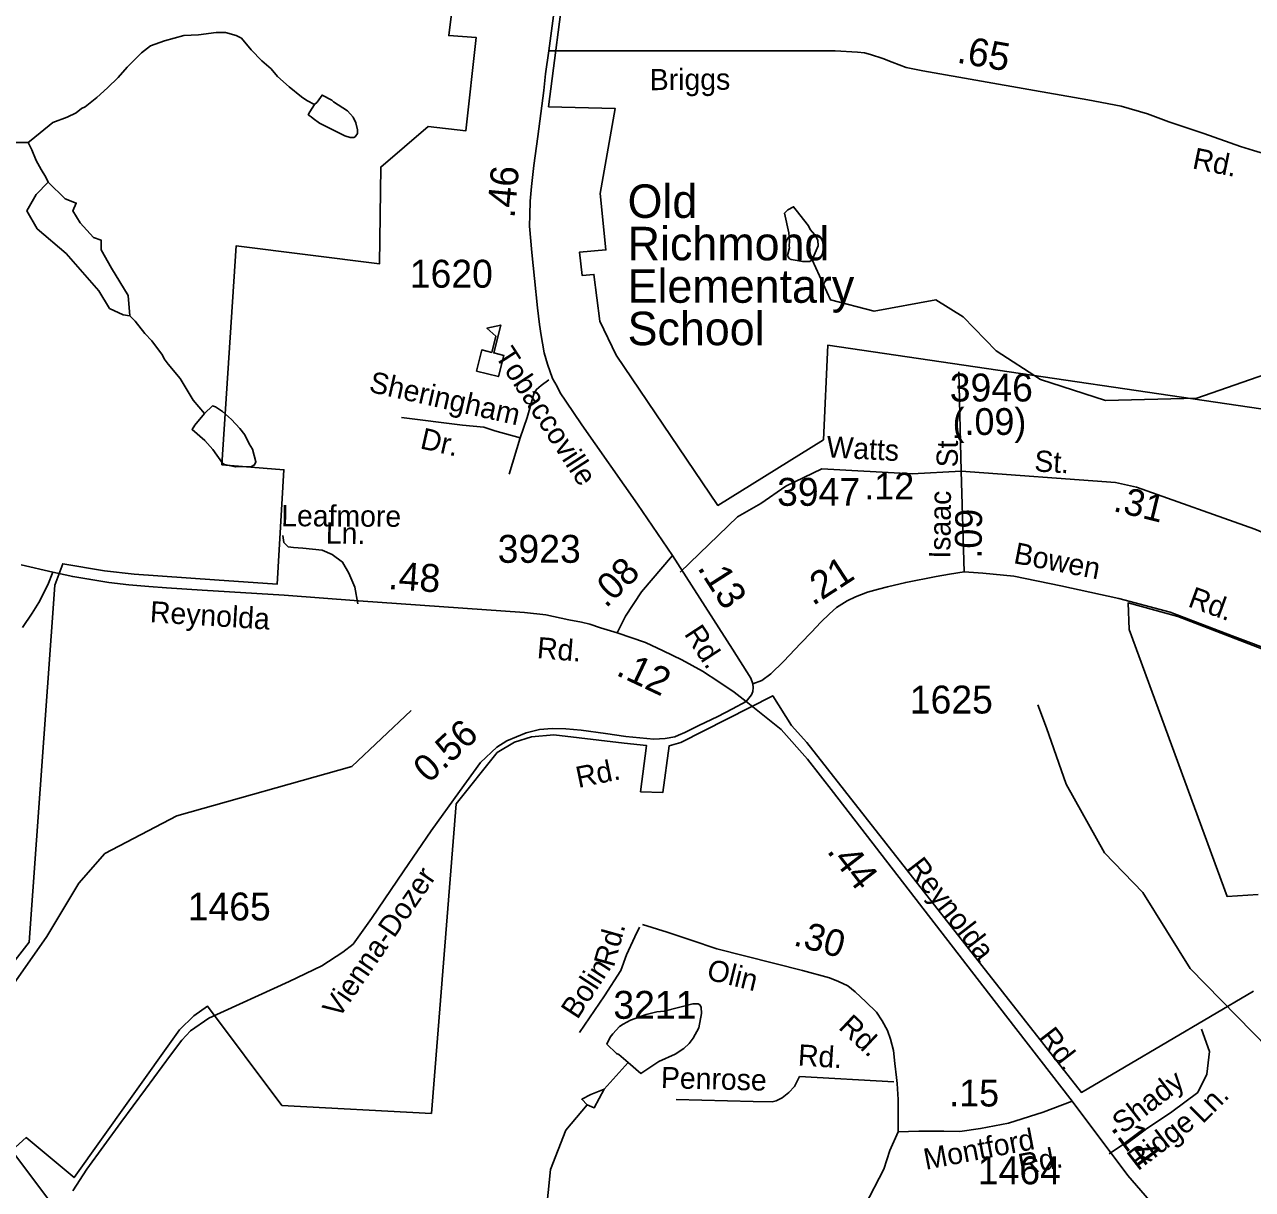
# Model space of a CAD drawing. Extents: x 1547597 to 1699558, y 810033 to 920809.
# Drawn here: x 1588063 to 1593559, y 892590 to 897806 of the extents above; entities that cross this region are included whole.
import ezdxf

# ---------------------------------------------------------------- set-up
doc = ezdxf.new("R2010")
doc.units = 0
for name, color, linetype in [('Exist Boundary Political City Limit New', 7, 'Continuous'), ('Exist Boundary Political City Limit New Hole', 7, 'Continuous'), ('Exist Cultural Educational Facility High CELL', 7, 'Continuous'), ('Exist Cultural Educational Facility High Label', 7, 'Continuous'), ('Exist Hydrographic Creek Single Shore', 7, 'Continuous'), ('Exist Hydrographic Misc Water Feature', 7, 'Continuous'), ('Exist Road Non-System Type 51', 7, 'Continuous'), ('Exist Road Non-System Type 51 Label', 7, 'Continuous'), ('Exist Road Primary NC Attributed', 7, 'Continuous'), ('Exist Road Primary NC Label', 7, 'Continuous'), ('Exist Road Primary NC Service Mileage Hundredths English Label', 7, 'Continuous'), ('Exist Road Secondary Mileage Hundredths English Label', 7, 'Continuous'), ('Exist Road Secondary Type 51 Attributed', 7, 'Continuous'), ('Exist Road Secondary Type 51 Label', 7, 'Continuous'), ('Exist Road Secondary Type 51 Number Label', 7, 'Continuous'), ('Map Preparation Boundary City Limit Buffer Line', 7, 'Continuous')]:
    doc.layers.add(name, color=color, linetype=linetype)

msp = doc.modelspace()

# ---------------------------------------------------------------- linework, layer by layer
at = {"layer": 'Exist Boundary Political City Limit New'}
for points in [[(1589870, 897349.5), (1590039, 897330.6), (1590084.5, 897748), (1589962, 897756.5), (1590045, 898424.3), (1589906, 898404.2), (1589787.5, 898440), (1589827.5, 898768.2), (1589824.3, 899087.5), (1590277.9, 899096.7), (1590291.6, 901167.2)], [(1588946.5, 895834.5), (1589010.6, 896815.6), (1589652.5, 896735), (1589657.5, 897167.9), (1589870, 897349.5)], [(1587711.7, 893220.5), (1588083.5, 893696.9), (1588199, 895296.5), (1588234.5, 895392), (1588420.5, 895360.6), (1588554.5, 895344.6), (1588913, 895319.1), (1589193.5, 895300), (1589224.5, 895812.5), (1588946.5, 895834.5)], [(1593717.7, 894965.9), (1593224.7, 895155.8), (1593002.5, 895216.5), (1593007, 895097), (1593445.3, 893902.4), (1593584.4, 893911.3)], [(1593563.1, 893478.5), (1592793.1, 893024.6), (1591563.8, 894591.8), (1591495.7, 894667.9), (1591411.6, 894800.9), (1590999.8, 894591.3), (1590948.2, 894575.9), (1590920, 894368), (1590820.2, 894371), (1590846.8, 894578.8), (1590747.5, 894588.9), (1590432.5, 894625.1), (1590332.6, 894617.2), (1590256.2, 894592.5), (1590178.6, 894546.6), (1589995.4, 894316.4), (1589884.5, 892930.5), (1589215, 892967), (1588881.7, 893411.2), (1588821.2, 893367.8), (1588756.4, 893304.7), (1588530.3, 892987.6), (1588285, 892643.6), (1588070.2, 892822.4), (1588007.2, 892765.1), (1588184.3, 892528.1)]]:
    msp.add_lwpolyline(points, dxfattribs=at)
at = {"layer": 'Exist Boundary Political City Limit New Hole'}
msp.add_lwpolyline([(1594053.5, 896018.5), (1591657.9, 896370.3), (1591638.3, 895946.7), (1591166.8, 895653.2), (1590710.9, 896325.5), (1590638, 896478.5), (1590611.5, 896687.5), (1590559.6, 896681.7), (1590546.7, 896786.3), (1590665.2, 896797.1), (1590639.5, 897049.7), (1590706.2, 897430.5), (1590408.7, 897438), (1590483.7, 898027.5)], dxfattribs=at)
at = {"layer": 'Exist Cultural Educational Facility High CELL'}
msp.add_lwpolyline([(1590085.8, 896254.4), (1590109.4, 896349.4), (1590154.1, 896338.3), (1590172.2, 896411.1), (1590132.4, 896446), (1590194.4, 896460.7), (1590163.4, 896336), (1590208.1, 896324.9), (1590184.4, 896229.8)], close=True, dxfattribs=at)
at = {"layer": 'Exist Hydrographic Creek Single Shore'}
for points in [[(1587831.6, 893250.9), (1588163.6, 893723.4), (1588305.9, 893961.8), (1588423.1, 894093.8), (1588744.6, 894263.6), (1589528.1, 894483.5), (1589793.7, 894734.2)], [(1588045.5, 889031.4), (1588242.9, 889082.2), (1588449.3, 889135.1), (1588583.6, 889329), (1588829.6, 889603.1), (1589124.5, 889856.4), (1589159.6, 889980.5), (1589312.6, 890161.2), (1589554.5, 890724.3), (1589672.5, 890866.3), (1589992.5, 891043.7), (1590203.6, 891259.3), (1590443.5, 891664.8), (1590495.6, 891844.3), (1590499.6, 892097), (1590396.6, 892473.3), (1590416.6, 892679.7), (1590485.6, 892855.6), (1590580.8, 892969.3), (1590612.4, 892955.3), (1590658.1, 893039.7), (1590764.7, 893158.1)]]:
    msp.add_lwpolyline(points, dxfattribs=at)
at = {"layer": 'Exist Hydrographic Misc Water Feature'}
for points in [[(1588079, 897277.9), (1588093.1, 897288.2), (1588189.4, 897368), (1588253.7, 897391.3), (1588294, 897410.8), (1588318.2, 897430.4), (1588334.3, 897438.2), (1588386.8, 897479.5), (1588435.3, 897522.9), (1588481.9, 897568.3), (1588522.4, 897615.8), (1588587.2, 897679), (1588627.6, 897710.4), (1588689.9, 897733.6), (1588776.1, 897756.5), (1588842.2, 897759.6), (1588920.3, 897770.6), (1588962.3, 897770.1), (1589010.2, 897757.5), (1589034, 897745.2), (1589077.4, 897692.6), (1589124.8, 897644), (1589166.4, 897607.5), (1589196, 897573), (1589247.4, 897526.4), (1589302.8, 897481.7), (1589326.7, 897465.4), (1589360.5, 897448)], [(1589360.5, 897448), (1589340, 897415.3), (1589333.2, 897401.8), (1589345.8, 897393.1), (1589355.7, 897385), (1589383.4, 897364.7), (1589496.8, 897307.2), (1589520.7, 897300.9), (1589536.7, 897300.7), (1589542.7, 897302.6), (1589552.9, 897318.5), (1589553.1, 897334.5), (1589545.5, 897366.6), (1589533.8, 897390.8), (1589508.1, 897419.1), (1589446.6, 897459.9), (1589438.7, 897468), (1589395.1, 897490.5), (1589372.5, 897458.8), (1589360.5, 897448)], [(1587383.8, 897047), (1587513.2, 897076.9), (1587673, 897165.5), (1587906.2, 897236.8), (1587996.9, 897277.9), (1588079, 897277.9)], [(1588079, 897277.9), (1588096.3, 897245.5), (1588115.7, 897197.9), (1588137.3, 897156.9), (1588158.9, 897122.3), (1588169.7, 897100.7)], [(1588169.7, 897100.7), (1588115.3, 897045.3), (1588074.3, 896971.8), (1588119.7, 896891.8), (1588249.2, 896781.6), (1588396.1, 896613), (1588443.6, 896535.1), (1588504.1, 896507), (1588534.1, 896501.9)], [(1588169.7, 897100.7), (1588244.9, 897025.8), (1588294.6, 897006.3), (1588279.5, 896971.8), (1588311.9, 896917.7), (1588372.3, 896852.9), (1588406.9, 896839.9), (1588406.9, 896796.7), (1588452.3, 896714.5), (1588527.8, 896593.5), (1588534.1, 896501.9)], [(1591588.5, 896752.2), (1591578.1, 896744.4), (1591546.1, 896744.8), (1591494.2, 896753.5), (1591486.2, 896757.6), (1591480.3, 896765.7), (1591478.4, 896771.7), (1591486.8, 896805.5), (1591484.9, 896813.6), (1591487.1, 896837.5), (1591483.7, 896873.6), (1591464.7, 896961.9), (1591478.8, 896975.7), (1591505.2, 896990.2), (1591516.9, 896975.2), (1591572, 896904.5), (1591579.8, 896888.4), (1591599.5, 896864.1), (1591613.2, 896840), (1591614.9, 896815.9), (1591588.5, 896752.2)], [(1594388.8, 896384.2), (1594305.6, 896385.9), (1593854.6, 896322.8), (1593309.5, 896133.6), (1592900.6, 896122.2), (1592610.6, 896216.7), (1592411.6, 896345.6), (1592264.3, 896497.2), (1592141.8, 896573.2), (1591865.1, 896522.5), (1591670.7, 896573.1), (1591588.5, 896752.2)], [(1588534.1, 896501.9), (1588558.7, 896477.3), (1588602, 896422.7), (1588633.6, 896390.3), (1588680.8, 896325.7), (1588688.6, 896309.6), (1588706.3, 896285.4), (1588759.5, 896220.7), (1588818.4, 896123.9), (1588869, 896064.7)], [(1588869, 896064.7), (1588904.1, 896098.8), (1588918, 896094.6), (1588949.8, 896074.2), (1588989.4, 896037.7), (1589026.8, 895997.2), (1589048.6, 895968.9), (1589068, 895928.7), (1589083.7, 895904.5), (1589099.1, 895848.4), (1589093, 895834.4), (1589078.8, 895826.6), (1589006.8, 895825.5), (1588958.9, 895836.2), (1588949, 895842.2), (1588905.7, 895902.8), (1588870.2, 895943.3), (1588813.4, 895992.6), (1588825, 896011.9), (1588869, 896064.7)], [(1594352.6, 892947.8), (1594097.6, 892976), (1593831.6, 893073.3), (1593699.5, 893151.4), (1593280.6, 893580.2), (1593068.6, 893919.3), (1592896.6, 894096.8), (1592725.6, 894405.5), (1592637.6, 894656.9), (1592597.6, 894759.4)], [(1590722.8, 893194), (1590713.1, 893199.5), (1590670, 893241.4), (1590683.9, 893271.9), (1590696.2, 893287.8), (1590726.5, 893319.3), (1590742.7, 893331.1), (1590774.9, 893348.7), (1590845.2, 893373.8), (1590893.3, 893385.2), (1590925.4, 893388.8), (1591053.8, 893421.2), (1591077.8, 893420.8), (1591085.7, 893416.7), (1591091.6, 893406.6), (1591093.2, 893378.6), (1591080.5, 893314.7), (1591055.9, 893267.1), (1591037.7, 893243.4), (1591013.4, 893221.6), (1590975, 893196.1), (1590902.6, 893163.1), (1590822.1, 893110.1), (1590764.7, 893158.1), (1590722.8, 893194)], [(1590658.1, 893039.7), (1590597.2, 893016.2), (1590557.3, 892994), (1590580.8, 892969.3)]]:
    msp.add_lwpolyline(points, dxfattribs=at)
at = {"layer": 'Exist Road Non-System Type 51'}
msp.add_line((1591953.6, 893071.5), (1591531.3, 893095.6), dxfattribs=at)
for points in [[(1590409.4, 896215.6), (1590375.8, 896190.4), (1590354, 896172), (1590344, 896156.9), (1590338.9, 896136.7), (1590312.1, 896046.1), (1590281.9, 895955.5)], [(1590281.9, 895955.5), (1590167.9, 895987.4), (1590118.7, 896002.7), (1590023.1, 896012.8), (1589750.3, 896046.1)], [(1590281.9, 895955.5), (1590231.6, 895792.7)], [(1591631.6, 895816.8), (1591471.1, 895739.1), (1591358.2, 895661.1), (1591253.5, 895601.9), (1590997.2, 895354.1)], [(1589555.6, 895212.3), (1589541.8, 895286.7), (1589514.1, 895348.9), (1589486.5, 895399), (1589439.8, 895433.6), (1589394.9, 895452.6), (1589308.6, 895461.2), (1589267.1, 895464.7), (1589242.9, 895468.1), (1589223.9, 895487.1), (1589218.8, 895518.3)], [(1590815.9, 893764.4), (1590794.9, 893721.9), (1590757.8, 893640.4), (1590732.6, 893570.6), (1590659.1, 893457.6), (1590546.7, 893293.2)], [(1593330, 893308.5), (1593366.3, 893208.6), (1593355, 893106.5), (1593314.1, 893024.8), (1593198.5, 892938.6), (1592917.6, 892749.7)], [(1591531.3, 893095.6), (1591508.8, 893051.9), (1591484.3, 893024.3), (1591454, 893000.7), (1591427.7, 892987.1), (1591409.8, 892983.4), (1591323.8, 892984.6), (1590979.7, 892993.5)]]:
    msp.add_lwpolyline(points, dxfattribs=at)
at = {"layer": 'Exist Road Primary NC Attributed'}
for points in [[(1588048.1, 895387.3), (1588190.3, 895353.4)], [(1588190.3, 895353.4), (1588278.8, 895334.5), (1588351.2, 895323.1), (1588441.2, 895307.4), (1588529.7, 895297.4), (1588619.7, 895289.5), (1588698.3, 895283.8), (1588858.7, 895273.1), (1589225.8, 895250.9), (1589558.6, 895225.2), (1590300.6, 895173.6), (1590396, 895162.4), (1590498.6, 895140.8), (1590555.6, 895130.6), (1590593.5, 895121.3), (1590641.2, 895105.4), (1590715.6, 895082.8)], [(1590715.6, 895082.8), (1590841.8, 895038.7), (1590921.3, 895001.3), (1591005.4, 894962.3), (1591097, 894911), (1591170.3, 894863.8), (1591239.1, 894817.1), (1591292.9, 894775.6)], [(1591292.9, 894775.6), (1591450, 894649.6), (1591566.8, 894516.2), (1591684.3, 894367.8), (1592454, 893370.6), (1592752.3, 892986.4)], [(1592752.3, 892986.4), (1593000.5, 892653.3), (1593097.3, 892541.1), (1593193.5, 892414)]]:
    msp.add_lwpolyline(points, dxfattribs=at)
at = {"layer": 'Exist Road Secondary Type 51 Attributed'}
msp.add_line((1592269.1, 895355.7), (1592255.2, 895805.9), dxfattribs=at)
for points in [[(1590409.9, 897688.2), (1590445.1, 897958.3), (1590510.2, 898485.8), (1590525.8, 898642.8)], [(1590962.8, 895428.6), (1590806.1, 895658.9), (1590557.9, 896014.4), (1590485.8, 896120.1), (1590461.2, 896157), (1590447.8, 896184.7), (1590426.8, 896221.6), (1590403.2, 896284.7), (1590389.6, 896336.5), (1590380.9, 896379.1), (1590375.3, 896413), (1590367.6, 896463.7), (1590358.6, 896537.6), (1590345.8, 896668.4), (1590334.2, 896784.9), (1590323.4, 896903.3), (1590324.2, 896953.6), (1590325.8, 897015.7), (1590331.6, 897080.8), (1590342.4, 897175.2), (1590360.1, 897304), (1590386.8, 897510.2), (1590395.5, 897584.6), (1590409.9, 897688.2)], [(1590409.9, 897688.2), (1591690.5, 897688.2), (1591790.7, 897681.8), (1591821.8, 897679.6), (1591849.7, 897671.2), (1591903.9, 897654.3), (1591945.9, 897636.9), (1592008.3, 897613.7), (1592083.5, 897598.9), (1592583, 897510.7), (1592822.1, 897468.6), (1592971.9, 897439.9), (1593089.8, 897406), (1593185.2, 897370.1), (1593341.2, 897318.8), (1593504.8, 897260.4), (1593564, 897241.9), (1593633.8, 897220.9), (1593714.1, 897203.9), (1593761.8, 897193.7)], [(1592255.2, 895805.9), (1592245.2, 896250.6)], [(1591631.6, 895816.8), (1592035.6, 895795), (1592255.2, 895805.9)], [(1592255.2, 895805.9), (1592945.8, 895755.9), (1593039.9, 895735.3), (1593568.8, 895547.1), (1593671.7, 895503), (1593742.2, 895479.5), (1593848, 895479.5)], [(1590962.8, 895428.6), (1590825.1, 895265.5), (1590753.5, 895157.2), (1590715.6, 895082.8)], [(1591322.9, 894854.1), (1591313.2, 894879.7), (1591231.6, 895009), (1590962.8, 895428.6)], [(1588190.3, 895353.4), (1588167.8, 895298.1), (1588127.8, 895218.8), (1588097.4, 895170.6), (1588054.6, 895106.9)], [(1591322.9, 894854.1), (1591363, 894868.4), (1591403.5, 894898.7), (1591459.9, 894954.1), (1591537.8, 895035.8), (1591585, 895085.1), (1591627.7, 895130.4), (1591666.3, 895168.1), (1591697.9, 895195.7), (1591745.1, 895226.5), (1591782.6, 895243.4), (1591836.4, 895264.4), (1591885.7, 895277.3), (1591924.9, 895288), (1592007, 895308), (1592143.4, 895334.7), (1592202.9, 895344.5), (1592269.1, 895355.7)], [(1592269.1, 895355.7), (1592352.6, 895349.9), (1592491.2, 895335.7), (1592700.9, 895293), (1592960.3, 895236.1), (1593191.2, 895175.7), (1593468.4, 895069), (1593678, 894990.7)], [(1591292.9, 894775.6), (1591316.5, 894804.8), (1591322.2, 894819.2), (1591323.7, 894837.7), (1591322.9, 894854.1)], [(1591292.9, 894775.6), (1591232.4, 894742.8), (1591165.5, 894708.2), (1591081.6, 894667.3), (1591018.2, 894636.6), (1590989.6, 894624.3), (1590973.1, 894617.6), (1590930, 894609.4), (1590879.5, 894606.3), (1590754.3, 894619.1), (1590664, 894632), (1590555, 894646.3), (1590485.8, 894652.5), (1590425, 894654), (1590368.1, 894649.4), (1590308.6, 894635), (1590222.1, 894599.6), (1590176.9, 894571.3), (1590103.9, 894502.3), (1590010, 894371.6), (1589883.3, 894195.4), (1589760.7, 894017), (1589615.4, 893803), (1589533.9, 893688.2), (1589487.3, 893652.7), (1589394.2, 893592.2), (1589247.3, 893522.1), (1588888.8, 893357.2), (1588805.8, 893300.5), (1588767.1, 893259.1), (1588716.1, 893191.6), (1588604, 893039.2), (1588493.7, 892890.8), (1588342.6, 892680.9), (1588279.1, 892583.7)], [(1591973.7, 892849), (1591973.7, 892937.6), (1591973.7, 892992.6), (1591968.2, 893064.1), (1591966.1, 893092.3), (1591958.5, 893154.8), (1591952.7, 893212.5), (1591939.6, 893263.4), (1591925.9, 893302.6), (1591901.8, 893345.9), (1591875.7, 893383.7), (1591828.7, 893430.4), (1591780.5, 893475.8), (1591748.2, 893501.9), (1591706.3, 893521.1), (1591665.8, 893538.3), (1591544.8, 893571.3), (1591161.3, 893667.5), (1591046.6, 893706.7), (1590939, 893742.4), (1590829, 893776.1)], [(1592752.3, 892986.4), (1592622.8, 892936.3), (1592467.6, 892887.2), (1592341.2, 892863), (1592249.1, 892850.4), (1592177.1, 892851.3), (1592065, 892851), (1591973.7, 892849)], [(1591973.7, 892849), (1591935.6, 892764.3), (1591908.5, 892681.4), (1591824.1, 892517.2), (1591710.9, 892311.8), (1591635.3, 892196.9), (1591527.5, 892082.4), (1591388.9, 891910.3), (1591333.9, 891843.2), (1591277.1, 891781.9), (1590951.5, 891408.4), (1590545.8, 891030), (1590390, 890908.3), (1590234.2, 890794.4), (1590141.3, 890731.8), (1590103, 890706.4), (1590078.4, 890670.7)]]:
    msp.add_lwpolyline(points, dxfattribs=at)
at = {"layer": 'Map Preparation Boundary City Limit Buffer Line'}
for points in [[(1589870, 897349.5), (1590039, 897330.6), (1590084.5, 897748), (1589962, 897756.5), (1590045, 898424.3), (1589906, 898404.2), (1589787.5, 898440), (1589827.5, 898768.2), (1589824.3, 899087.5), (1590277.9, 899096.7), (1590291.6, 901167.2)], [(1588946.5, 895834.5), (1589010.6, 896815.6), (1589652.5, 896735), (1589657.5, 897167.9), (1589870, 897349.5)], [(1587711.7, 893220.5), (1588083.5, 893696.9), (1588199, 895296.5), (1588234.5, 895392), (1588420.5, 895360.6), (1588554.5, 895344.6), (1588913, 895319.1), (1589193.5, 895300), (1589224.5, 895812.5), (1588946.5, 895834.5)], [(1593717.7, 894965.9), (1593224.7, 895155.8), (1593002.5, 895216.5), (1593007, 895097), (1593445.3, 893902.4), (1593584.4, 893911.3)], [(1593563.1, 893478.5), (1592793.1, 893024.6), (1591563.8, 894591.8), (1591495.7, 894667.9), (1591411.6, 894800.9), (1590999.8, 894591.3), (1590948.2, 894575.9), (1590920, 894368), (1590820.2, 894371), (1590846.8, 894578.8), (1590747.5, 894588.9), (1590432.5, 894625.1), (1590332.6, 894617.2), (1590256.2, 894592.5), (1590178.6, 894546.6), (1589995.4, 894316.4), (1589884.5, 892930.5), (1589215, 892967), (1588881.7, 893411.2), (1588821.2, 893367.8), (1588756.4, 893304.7), (1588530.3, 892987.6), (1588285, 892643.6), (1588070.2, 892822.4), (1588007.2, 892765.1), (1588184.3, 892528.1)]]:
    msp.add_lwpolyline(points, dxfattribs=at)

# ---------------------------------------------------------------- texts
at = {"layer": 'Exist Cultural Educational Facility High Label'}
for s, p in [('Old ', (1590762.3, 896940.3)), ('Richmond ', (1590762.3, 896750.3)), ('Elementary ', (1590762.3, 896560.3)), ('School', (1590762.3, 896370.3))]:
    msp.add_text(s, height=150, dxfattribs=at).set_placement(p)
at = {"layer": 'Exist Road Non-System Type 51 Label'}
for s, rotation, p in [('Sheringham', 347.2559, (1589600.6, 896162.3)), ('Dr.', 347.2559, (1589829.6, 895909.1)), ('Leafmore', 359.6706, (1589211.8, 895560)), ('Ln.', 359.4749, (1589411.3, 895482)), ('Rd.', 74.4448, (1590700.6, 893581.5)), ('Bolin', 56.9585, (1590537.6, 893347.9)), ('Rd.', 356.1942, (1591522.6, 893146)), ('Penrose', 358.5183, (1590910.6, 893044.5)), ('Shady', 37.8134, (1592977.8, 892836.5)), ('Ln.', 45.0198, (1593336.4, 892880.9)), ('Ridge', 37.8134, (1593046.1, 892670.8))]:
    msp.add_text(s, height=95, rotation=rotation, dxfattribs=at).set_placement(p)
at = {"layer": 'Exist Road Primary NC Label'}
for s, rotation, p in [('Reynolda', 356.4517, (1588622.5, 895130.1)), ('Rd.', 355.2059, (1590354.3, 894969.6)), ('Reynolda', 307.7194, (1592008.7, 894030.8)), ('Rd.', 307.7194, (1592597, 893270.2))]:
    msp.add_text(s, height=95, rotation=rotation, dxfattribs=at).set_placement(p)
at = {"layer": 'Exist Road Primary NC Service Mileage Hundredths English Label'}
for s, rotation, p in [('.48', 356.0244, (1589688.3, 895278.8)), ('.12', 334.7811, (1590705.8, 894895.5)), ('.44', 307.6639, (1591650.7, 894104.6)), ('.14', 306.6888, (1592921.4, 892864.2))]:
    msp.add_text(s, height=125, rotation=rotation, dxfattribs=at).set_placement(p)
at = {"layer": 'Exist Road Secondary Mileage Hundredths English Label'}
for s, height, rotation, p in [('.65', 125, 349.9913, (1592232, 897636.1)), ('.46', 125, 84.8259, (1590255.8, 896936.4)), ('(.09)', 120, 0.1281, (1592216.9, 895968.1)), ('.12', 120, 359.9627, (1591821.8, 895679.8)), ('.31', 120, 346.1936, (1592931.4, 895628.8)), ('.09', 120, 89.1897, (1592346.2, 895414.1)), ('.08', 120, 44.3435, (1590665, 895190.1)), ('.21', 125, 33.1113, (1591591.6, 895201)), ('.13', 125, 302.6431, (1591072.1, 895373.9)), ('0.56', 120, 42.7325, (1589872.2, 894405.6)), ('.30', 120, 344.6253, (1591500.2, 893684.9)), ('.15', 120, 359.52, (1592201.4, 892963.2))]:
    msp.add_text(s, height=height, rotation=rotation, dxfattribs=at).set_placement(p)
at = {"layer": 'Exist Road Secondary Type 51 Label'}
for s, rotation, p in [('Briggs', 0.3922, (1590861.8, 897511.9)), ('Rd.', 348.6045, (1593285.9, 897162.5)), ('Tobaccoville', 302.9749, (1590166.1, 896323.8)), ('Watts', 356.9116, (1591650.6, 895869)), ('St.', 89.4327, (1592239.8, 895823)), ('St.', 356.6741, (1592580.9, 895805.4)), ('Isaac', 89.4327, (1592206.6, 895414.8)), ('Bowen', 349.1038, (1592485.8, 895395.2)), ('Rd.', 339.9537, (1593265.5, 895202)), ('Rd.', 303.1988, (1591012.8, 895077.9)), ('Rd.', 11.7855, (1590541.7, 894387.5)), ('Vienna-Dozer', 55.5031, (1589469.1, 893351.5)), ('Olin', 346.1252, (1591111.5, 893531.8)), ('Rd.', 316.8488, (1591702.1, 893312.7)), ('Montford', 10.8381, (1592096.8, 892677.8)), ('Rd.', 10.8381, (1592520.9, 892653.9))]:
    msp.add_text(s, height=95, rotation=rotation, dxfattribs=at).set_placement(p)
at = {"layer": 'Exist Road Secondary Type 51 Number Label'}
for s, p in [('1620', (1589787.5, 896627.8)), ('3946', (1592204.2, 896118.3)), ('3947', (1591431.3, 895651.2)), ('3923', (1590180.9, 895396)), ('1625', (1592025.2, 894721.3)), ('1465', (1588793.5, 893794.7)), ('3211', (1590698.5, 893354.4)), ('1464', (1592329.5, 892613.5))]:
    msp.add_text(s, height=125, dxfattribs=at).set_placement(p)

doc.saveas('drawing.dxf')
